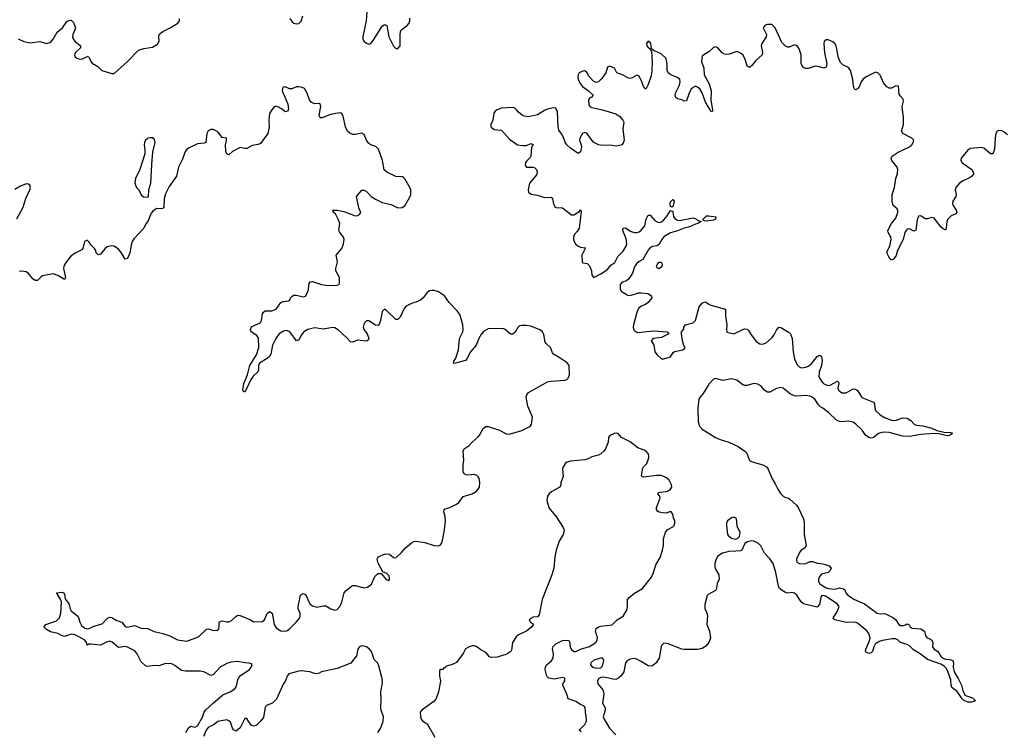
# Model space of a CAD drawing. Header units: inches. Extents: x 2396598 to 2566999, y 262085 to 451979.
# Tile 257 of 280: x 2552872 to 2561612, y 354481 to 360801. Entities that reach past the tile are written whole.
import ezdxf

# ---------------------------------------------------------------- set-up
doc = ezdxf.new("R2010")
doc.units = ezdxf.units.IN
doc.header["$MEASUREMENT"] = 0
for name, color, linetype in [('C5355', 7, 'Continuous'), ('C5356', 7, 'Continuous'), ('C5365', 7, 'Continuous'), ('C5366', 7, 'Continuous')]:
    doc.layers.add(name, color=color, linetype=linetype)

msp = doc.modelspace()

# ---------------------------------------------------------------- linework, layer by layer
at = {"layer": 'C5355', "color": 5, "elevation": 20}
for points in [[(2555111.9, 360000), (2555090.6, 359969.4), (2555083.8, 359910), (2555087.3, 359850), (2555074.9, 359790), (2555010, 359702.9), (2554990, 359691.8), (2554936.7, 359683.3), (2554890, 359657), (2554870, 359656.2), (2554830, 359665.1), (2554760.7, 359630), (2554730, 359601.2), (2554710, 359609.2), (2554702, 359630), (2554699.5, 359690), (2554708.7, 359728.7), (2554708, 359748), (2554670, 359755.3), (2554630, 359804), (2554610, 359817.2), (2554590, 359825.2), (2554570, 359825.2), (2554546, 359814), (2554534, 359790), (2554526, 359710), (2554510, 359703.6), (2554450, 359699.7), (2554370, 359661), (2554353.4, 359646.6), (2554342, 359630), (2554317.5, 359562.5), (2554281.1, 359490), (2554263.1, 359410), (2554199.5, 359320.5), (2554165.3, 359254.7), (2554154.9, 359210), (2554152.7, 359130), (2554130, 359120.7), (2554090, 359122.9), (2554080.3, 359119.7), (2554056.5, 359103.5), (2554038.3, 359081.7), (2554010, 359008.7), (2553993, 358987), (2553974, 358950), (2553885.8, 358854.2), (2553870.2, 358829.8), (2553860.7, 358799.3), (2553851.4, 358730), (2553830, 358679.5), (2553810, 358675.1), (2553773.5, 358733.5), (2553750, 358762.4), (2553710, 358789.7), (2553690, 358793.7), (2553650, 358783.6), (2553630, 358769.5), (2553590, 358718.4), (2553570, 358712.3), (2553552.3, 358730), (2553547.8, 358750), (2553535.6, 358770), (2553502.4, 358802.4), (2553490, 358825.2), (2553470, 358842.7), (2553448.8, 358831.2), (2553432.7, 358770), (2553422.6, 358757.4), (2553370, 358731.9), (2553330, 358704.4), (2553310, 358683.8), (2553271.8, 358630), (2553263.2, 358610), (2553262.2, 358590), (2553278.7, 358510), (2553270, 358492.7), (2553209.9, 358529.9), (2553170, 358543.1), (2553075.1, 358524.9), (2553062.3, 358517.7), (2553030, 358483.5), (2553010, 358484.7), (2552990, 358498.3), (2552950, 358547.1), (2552930, 358560.4), (2552892.3, 358567.7), (2552870, 358563.6)], [(2554347.8, 354470), (2554370, 354512.7), (2554390, 354526.7), (2554430, 354518), (2554450, 354530.6), (2554494.6, 354605.4), (2554509.9, 354650.1), (2554521.7, 354670), (2554590, 354731.4), (2554676.3, 354803.7), (2554740.9, 354830), (2554782.8, 354857.2), (2554797.5, 354882.5), (2554810, 354941), (2554819.5, 354960.5), (2554830, 354972.7), (2554911.5, 355030), (2554927, 355050), (2554935.1, 355070), (2554930, 355079), (2554910, 355087), (2554870, 355087.6), (2554810, 355099.7), (2554745.5, 355094.5), (2554710, 355081.6), (2554650.6, 355050), (2554590, 354982.7), (2554570, 354976), (2554507.7, 355007.7), (2554475.7, 355015.7), (2554344.2, 355015.8), (2554310, 355022.2), (2554250, 355066), (2554230, 355077.4), (2554210, 355082), (2554158.9, 355081.1), (2554110, 355062.7), (2554066.6, 355066.6), (2554010, 355055.1), (2553990, 355062.7), (2553950, 355099.3), (2553916.3, 355170), (2553895.7, 355195.7), (2553830, 355226.9), (2553810, 355234), (2553750, 355225.4), (2553693.5, 355273.5), (2553670, 355280.5), (2553650, 355276.9), (2553590, 355247.3), (2553504.5, 355255.5), (2553485.4, 355254.6), (2553470, 355246), (2553464, 355270), (2553449.2, 355290), (2553370, 355333.6), (2553350, 355342), (2553330, 355343.7), (2553270, 355321.6), (2553250, 355327.6), (2553210, 355349.6), (2553145.6, 355365.6), (2553110, 355384), (2553086, 355410), (2553104, 355430), (2553198.9, 355461.1), (2553226, 355490), (2553238, 355530), (2553242.7, 355630), (2553235.1, 355655.1), (2553198, 355710), (2553250, 355715.5), (2553261, 355710), (2553270, 355698), (2553277.1, 355657.1), (2553312.7, 355610), (2553321, 355570), (2553330.6, 355550.6), (2553390, 355501), (2553404.9, 355450), (2553422, 355422), (2553450, 355396.9), (2553470, 355391.3), (2553490, 355393.4), (2553530, 355414), (2553604.2, 355435.8), (2553650, 355481.3), (2553670, 355493.7), (2553690, 355493), (2553730, 355467.3), (2553778, 355450), (2553810, 355411), (2553824.9, 355404.9), (2553890, 355420.5), (2553950, 355396), (2554010, 355393.6), (2554066.3, 355366.3), (2554142.8, 355350), (2554204.9, 355330), (2554273.5, 355293.5), (2554357.4, 355282.6), (2554460.4, 355319.6), (2554530, 355387.7), (2554550, 355391), (2554590, 355376), (2554630, 355378), (2554639, 355390), (2554644, 355410), (2554644, 355450), (2554660.2, 355459.8), (2554670, 355462.8), (2554710, 355453), (2554730, 355452.7), (2554750, 355463), (2554790, 355501.6), (2554810, 355511.8), (2554830, 355508.7), (2554914.7, 355474.7), (2554950, 355453.4), (2555023.3, 355456.7), (2555044.5, 355470), (2555070, 355526.8), (2555090, 355544), (2555112.2, 355530), (2555130.3, 355430), (2555150, 355398.4), (2555190, 355374.4), (2555230, 355370.4), (2555250, 355374.9), (2555270, 355392.7), (2555327.6, 355450), (2555357.6, 355490), (2555362.9, 355510), (2555360.7, 355530), (2555345.6, 355570), (2555345.1, 355590), (2555365.1, 355690), (2555370, 355697.1), (2555390, 355703.7), (2555412.5, 355692.5), (2555438.5, 355630), (2555451, 355611), (2555470, 355594.3), (2555510, 355584.6), (2555570, 355595.8), (2555590, 355595.5), (2555634, 355570), (2555670, 355558), (2555690, 355562.6), (2555715.3, 355590), (2555731.3, 355628.7), (2555752.8, 355710), (2555770, 355731.7), (2555818.4, 355770), (2555830, 355775.8), (2555850, 355775.5), (2555930, 355755.3), (2555958.6, 355761.4), (2555993.7, 355786.3), (2556023.7, 355856.3), (2556050, 355883.8), (2556081, 355881), (2556125.5, 355830), (2556150, 355821), (2556156, 355830), (2556156.2, 355843.8), (2556150, 355864), (2556130, 355880.9), (2556097.2, 355897.2), (2556053.6, 355973.6), (2556044, 356010), (2556053, 356030), (2556110, 356055.5), (2556130, 356058.3), (2556153.6, 356053.6), (2556190, 356023.1), (2556210, 356022.4), (2556262, 356070), (2556295.8, 356110), (2556350, 356155.6), (2556370, 356166.3), (2556390, 356168.9), (2556470, 356156.5), (2556550, 356130.5), (2556590, 356127.7), (2556605.6, 356134.4), (2556617.2, 356150), (2556624.5, 356175.5), (2556643.6, 356270), (2556652.7, 356350), (2556649.4, 356390), (2556638.4, 356430), (2556640.9, 356450), (2556650, 356457.1), (2556690, 356468.4), (2556750, 356498.4), (2556770, 356514.4), (2556810, 356565.3), (2556890, 356588.9), (2556923.6, 356610), (2556941.1, 356630), (2556952.4, 356650), (2556957.4, 356690), (2556949.7, 356729.7), (2556941.7, 356741.7), (2556930, 356753.6), (2556910, 356761.3), (2556850, 356755.1), (2556830, 356758.9), (2556816.9, 356770), (2556810, 356785.2), (2556807.9, 356850), (2556815.8, 356890), (2556808.1, 356970), (2556818.3, 356990), (2556861.5, 357018.5), (2556888.5, 357050), (2556943.3, 357096.7), (2556954.8, 357110), (2556986, 357170), (2557010, 357188.7), (2557030, 357188.7), (2557130, 357156.9), (2557190, 357122.6), (2557210, 357119.5), (2557230, 357121.7), (2557330, 357153.5), (2557396.1, 357183.9), (2557406.6, 357193.4), (2557414.8, 357210), (2557423.2, 357270), (2557381.9, 357370), (2557369, 357450), (2557373.3, 357470), (2557388.5, 357490), (2557556.5, 357583.5), (2557590, 357592), (2557710, 357598.5), (2557730, 357606), (2557742.2, 357617.8), (2557752.7, 357647.3), (2557748.6, 357730), (2557732.3, 357752.3), (2557670, 357795.5), (2557609.9, 357829.9), (2557600.8, 357840.8), (2557584.2, 357890), (2557544.9, 357924.9), (2557537.6, 357937.6), (2557526.1, 358006.1), (2557513.8, 358030), (2557490, 358045.7), (2557410, 358079.8), (2557370, 358085.5), (2557330, 358086), (2557310, 358081.5), (2557293.8, 358066.2), (2557270, 358027.3), (2557250, 358007.8), (2557230, 358007.8), (2557182.9, 358050), (2557159.6, 358059.6), (2557030, 358055.8), (2556990, 358032.8), (2556971.7, 358010), (2556947.6, 357970), (2556923.1, 357910), (2556873.7, 357850), (2556842, 357790), (2556830, 357775.6), (2556727.5, 357747.5), (2556724, 357750), (2556726.8, 357766.8), (2556744.2, 357795.8), (2556766.2, 357870), (2556776, 357970), (2556804.8, 358030), (2556809.8, 358050), (2556805.5, 358090), (2556784.6, 358164.6), (2556772.8, 358192.8), (2556756.4, 358216.4), (2556684.5, 358290), (2556644.5, 358350), (2556590, 358383.6), (2556550, 358396.2), (2556530, 358397), (2556510, 358392), (2556490, 358379.3), (2556453, 358330), (2556430, 358309.4), (2556388.8, 358291.2), (2556350, 358281.7), (2556302.6, 358257.4), (2556285.1, 358234.9), (2556250, 358160.5), (2556230, 358136.9), (2556210, 358138.9), (2556130, 358216.2), (2556110, 358229.4), (2556090, 358209), (2556075.3, 358130), (2556063.1, 358096.9), (2556054.3, 358085.7), (2556030, 358086.9), (2555970, 358126.6), (2555950, 358126), (2555930, 358106.6), (2555921.5, 358070), (2555928.3, 358048.3), (2555955.3, 358010), (2555970.3, 357970), (2555965.2, 357954.8), (2555950, 357946), (2555870, 357953.6), (2555830, 357935.6), (2555810, 357939.5), (2555776.6, 357976.6), (2555702.5, 358042.5), (2555670, 358063.6), (2555650, 358067.8), (2555570, 358053.6), (2555490, 358065.3), (2555430, 358050.7), (2555395.6, 358030), (2555379.1, 358010), (2555350, 357957), (2555330, 357949.6), (2555269.8, 358029.8), (2555250, 358038.9), (2555230, 358040.7), (2555206.9, 358033.1), (2555175.8, 358010), (2555144.7, 357970), (2555116.5, 357910), (2555101.1, 357830), (2555091.2, 357810), (2555070, 357790.8), (2555000.3, 357750), (2554992.8, 357730), (2554993.1, 357690), (2554987.5, 357672.5), (2554943.5, 357636.5), (2554920.7, 357599.3), (2554890, 357527), (2554881.2, 357518.8), (2554870, 357494), (2554860.2, 357500.2), (2554853.2, 357513.2), (2554861.3, 357570), (2554894.5, 357645.5), (2554915.5, 357730), (2554974.9, 357825.1), (2554995.5, 357890), (2554991.8, 357971.8), (2554976.4, 357996.4), (2554927.3, 358030), (2554919.7, 358050), (2554930, 358074.4), (2555010, 358110.6), (2555019.7, 358130), (2555028.6, 358190), (2555037.1, 358202.9), (2555050, 358214.4), (2555110, 358216.5), (2555150, 358228.9), (2555191.8, 358288.2), (2555210, 358298.9), (2555257.2, 358302.8), (2555269.7, 358310.3), (2555277.2, 358330), (2555290, 358345.7), (2555305.7, 358354.3), (2555330, 358355.2), (2555390, 358340.8), (2555410, 358347), (2555432.8, 358390), (2555442.9, 358457.1), (2555450, 358472.4), (2555470, 358474.7), (2555550.2, 358450.2), (2555610, 358440.2), (2555690, 358442), (2555703.7, 358450), (2555710, 358461), (2555709.7, 358510), (2555679.7, 358570), (2555677.7, 358590), (2555694.5, 358650), (2555682.4, 358710), (2555731.4, 358768.6), (2555747.7, 358810), (2555752.1, 358850), (2555746.3, 358870), (2555713, 358910), (2555704.7, 358930), (2555714.7, 358990), (2555700.5, 359030), (2555675.4, 359075.4), (2555659, 359090), (2555659, 359099), (2555648, 359110), (2555691.8, 359108.2), (2555750, 359097.2), (2555850, 359060.3), (2555870, 359061.3), (2555889.2, 359070), (2555899.3, 359090), (2555882.4, 359130), (2555862, 359230), (2555910, 359286.7), (2555930, 359287.4), (2555950, 359274.3), (2555993.4, 359230), (2556030, 359206.2), (2556090, 359178.6), (2556170, 359158.8), (2556230, 359131.5), (2556266.2, 359133.8), (2556290.7, 359149.3), (2556336.2, 359223.8), (2556345.1, 359250), (2556343.1, 359290), (2556335.1, 359310), (2556290, 359387), (2556278.4, 359398.4), (2556270, 359404.2), (2556210, 359408.7), (2556130, 359448.2), (2556109, 359469), (2556093.5, 359550), (2556057.4, 359650), (2556033.4, 359673.4), (2555990, 359689.2), (2555970, 359702.7), (2555950.5, 359730), (2555930, 359781.6), (2555910, 359793.3), (2555850, 359780.2), (2555830, 359781.4), (2555806.4, 359790), (2555781.7, 359810), (2555763.9, 359850), (2555744.1, 359944.1), (2555730, 359969.7), (2555710, 359973.1), (2555630, 359958.9), (2555547.2, 359927.2), (2555536.6, 359936.6), (2555530.7, 359950.7), (2555539.4, 360000)], [(2555254.9, 360000), (2555252.4, 359990), (2555230, 359982), (2555209.2, 360000)], [(2557108.1, 360000), (2557093.5, 359990), (2557080.7, 359970), (2557072, 359910), (2557054, 359870), (2557054.4, 359850), (2557062, 359842), (2557087.3, 359827.3), (2557150, 359820.5), (2557219.4, 359739.4), (2557290, 359690.3), (2557336.6, 359683.4), (2557370, 359683.8), (2557410, 359702.8), (2557430, 359692), (2557415.2, 359664.8), (2557410.3, 359590), (2557403, 359577), (2557370, 359545.1), (2557360.9, 359530), (2557358.4, 359510), (2557372.4, 359492.4), (2557430, 359492), (2557445.1, 359485.1), (2557459.5, 359470), (2557464.7, 359450), (2557461.6, 359430), (2557450, 359411.2), (2557396.5, 359350), (2557386.7, 359290), (2557390, 359268), (2557412.4, 359252.4), (2557470, 359242), (2557530, 359222), (2557590, 359225.5), (2557601.3, 359210), (2557610, 359164.7), (2557622, 359142), (2557634.4, 359134.4), (2557690.2, 359130.2), (2557770, 359068.4), (2557792.5, 359067.5), (2557842, 359098), (2557851, 359111), (2557854, 359110), (2557857.3, 359097.3), (2557839.6, 358950), (2557821, 358919), (2557795.3, 358890), (2557787.9, 358870), (2557789.1, 358849.1), (2557794, 358830), (2557806.4, 358810), (2557829.2, 358789.2), (2557850, 358781.1), (2557893.7, 358773.7), (2557863.5, 358710), (2557866.1, 358646.1), (2557870, 358640.7), (2557910, 358636.4), (2557930, 358614.4), (2557946.7, 358570), (2557951.8, 358531.8), (2557970, 358512.7), (2558030, 358542.9), (2558090, 358582.8), (2558120, 358620), (2558154.6, 358645.4), (2558181.7, 358698.3), (2558230, 358744.9), (2558255.5, 358790), (2558260.8, 358810), (2558254.4, 358854.4), (2558227.6, 358930), (2558230, 358950.8), (2558250, 358953.4), (2558301.2, 358921.2), (2558330, 358910.3), (2558350, 358910.3), (2558370, 358916.5), (2558390, 358930.4), (2558420.4, 358970), (2558432.6, 359030), (2558450, 359064.9), (2558470, 359066), (2558510, 359016.3), (2558530, 359004.4), (2558550, 359001.3), (2558570, 359006.4), (2558590, 359023.8), (2558620.5, 359059.5), (2558650, 359106), (2558670, 359098), (2558677.1, 359050), (2558693, 359030), (2558710, 359022), (2558730, 359018.2), (2558850, 359042), (2558879.1, 359030), (2558890, 359020.5), (2558922, 359010), (2558891, 358990), (2558870, 358986.3), (2558818.2, 358961.8), (2558770, 358950.9), (2558710, 358925.5), (2558650, 358908.1), (2558590, 358872.7), (2558571.9, 358850), (2558550, 358806.6), (2558530, 358793.5), (2558490, 358785.8), (2558463.2, 358770), (2558450, 358753.5), (2558404.9, 358670), (2558370, 358653.1), (2558346.7, 358633.3), (2558330, 358606.4), (2558311.6, 358548.4), (2558279.1, 358500.9), (2558257.9, 358482.1), (2558220.3, 358470), (2558203.5, 358450), (2558201.8, 358410), (2558211.5, 358390), (2558270, 358355.8), (2558290, 358352.9), (2558366, 358374), (2558390, 358376.3), (2558447.8, 358367.8), (2558479.6, 358350), (2558483.1, 358330), (2558450.1, 358289.9), (2558427.5, 358272.5), (2558390, 358257.7), (2558365.4, 358234.6), (2558350, 358199.7), (2558319.8, 358090), (2558318.1, 358070), (2558324.9, 358044.9), (2558350, 358025), (2558370, 358022.4), (2558410, 358030.2), (2558502.2, 358037.8), (2558619.1, 358030), (2558635.5, 358010), (2558570, 357978.9), (2558494.8, 357970), (2558478.4, 357950), (2558500.9, 357910), (2558511.3, 357850), (2558530, 357824.6), (2558570, 357790.4), (2558590, 357790.4), (2558650, 357806.7), (2558674.3, 357845.7), (2558685.2, 357854.8), (2558758.4, 357870), (2558775.7, 357884.3), (2558779.1, 357890), (2558768.1, 357908.1), (2558756.9, 357950), (2558746, 358010), (2558747.6, 358030), (2558767, 358053), (2558768.7, 358070), (2558781.3, 358090), (2558850, 358109.4), (2558869.8, 358130), (2558902.8, 358250), (2558930, 358282.4), (2558955.2, 358295.2), (2558970, 358290.8), (2558990, 358273.4), (2559006.4, 358266.4), (2559136, 358230), (2559137.6, 358170), (2559150.4, 358089.6), (2559146, 358050), (2559150, 358026), (2559210, 358010.8), (2559290, 358050.4), (2559310, 358055.8), (2559330, 358052.7), (2559342, 358042), (2559358.8, 358010), (2559410, 357942.8), (2559442, 357922), (2559470, 357918), (2559499.3, 357930), (2559550, 357976.3), (2559570, 358000.7), (2559590, 358042.8), (2559610, 358070.7), (2559630, 358067.3), (2559703.8, 358023.8), (2559715.5, 358010), (2559728.4, 357970), (2559738, 357850), (2559750.4, 357790.4), (2559774.6, 357734.6), (2559790, 357717.3), (2559810, 357708.2), (2559850, 357714.9), (2559870, 357724.4), (2559897.1, 357742.8), (2559950, 357810.6), (2559970, 357822.8), (2559979.1, 357819.1), (2559990.4, 357810.4), (2559994.4, 357770), (2559988.4, 357730), (2559970.4, 357670), (2559966.4, 357630), (2559988.7, 357590), (2560000, 357577.2)], [(2557544, 360000), (2557530, 359994.2), (2557470, 359956.8), (2557390, 359937.7), (2557350, 359943.4), (2557332.5, 359952.5), (2557299.2, 359979.2), (2557281.1, 360000)], [(2558045.4, 360000), (2558163.8, 359963.8), (2558200.5, 359940.5), (2558226.5, 359910), (2558233.7, 359890), (2558227.3, 359832.7), (2558236.9, 359730), (2558230, 359705.6), (2558215.8, 359690), (2558197.7, 359682.3), (2558170, 359678.2), (2558110, 359687.1), (2558050, 359683.1), (2558010, 359688.3), (2557970, 359710.7), (2557942.2, 359742.2), (2557910, 359789.7), (2557890, 359799.2), (2557868.9, 359790), (2557843.7, 359750), (2557842.4, 359730), (2557857.6, 359690), (2557859.5, 359670), (2557850, 359626.6), (2557830, 359613.3), (2557760.6, 359660.6), (2557729.9, 359689.9), (2557714, 359714), (2557690, 359776.4), (2557658.7, 359818.7), (2557651.1, 359850), (2557645.1, 359985.1), (2557637.6, 360000)], [(2559021.2, 360000), (2559021.4, 359998.6), (2559020.7, 359990), (2559010, 359982), (2558999.9, 360000)], [(2552847.5, 359032.5), (2552903.2, 359136.8), (2552927.8, 359212.2), (2552961.7, 359290), (2552966.9, 359310), (2552961.3, 359330), (2552950, 359340.5), (2552930, 359342.2), (2552878.2, 359321.8), (2552830, 359293.3)], [(2560000, 357349.5), (2559982.2, 357362.2), (2559961.8, 357381.8), (2559929.6, 357430), (2559906.6, 357450), (2559890, 357457.2), (2559850, 357463.9), (2559770, 357458.2), (2559750, 357460.8), (2559714.9, 357474.9), (2559650, 357528.4), (2559630, 357534), (2559590, 357525.4), (2559530, 357492.2), (2559510, 357493.3), (2559487.8, 357507.8), (2559451.2, 357550), (2559424.8, 357564.8), (2559390, 357570.7), (2559330, 357552.8), (2559310, 357552.1), (2559290, 357558.5), (2559238.5, 357598.5), (2559191.2, 357611.2), (2559117.3, 357597.3), (2559050, 357614.2), (2559030, 357607.6), (2558990, 357564.6), (2558938.6, 357481.4), (2558910, 357446), (2558902, 357430), (2558891.7, 357351.7), (2558893.4, 357230), (2558907.4, 357190), (2558930, 357164.4), (2559048.4, 357090), (2559090, 357071.2), (2559168.4, 357048.4), (2559251.3, 357011.3), (2559308, 356970), (2559326.4, 356950), (2559350, 356887.3), (2559372.8, 356872.8), (2559470, 356846.8), (2559501, 356830), (2559514.8, 356810), (2559548.2, 356730), (2559579.7, 356679.7), (2559602.6, 356630), (2559630, 356590.6), (2559650, 356568), (2559670, 356556.3), (2559690, 356553.4), (2559710, 356542.8), (2559768.9, 356488.9), (2559783.8, 356470), (2559828.4, 356368.4), (2559836.7, 356336.7), (2559836.2, 356230), (2559854.4, 356130), (2559844.9, 356110), (2559810, 356088.6), (2559795, 356070), (2559766.4, 356010), (2559770, 355984.4), (2559790, 355970.3), (2559828.4, 355968.4), (2559850, 355971.6), (2559890, 355990.3), (2559910, 355990.3), (2559954.7, 355974.7), (2560000, 355967.4)], [(2557856.5, 354476.5), (2557838, 354490), (2557890, 354541.3), (2557903.4, 354570), (2557905, 354590), (2557894.5, 354650), (2557893, 354693), (2557883.3, 354703.3), (2557850, 354717.4), (2557810, 354744.6), (2557739.6, 354770), (2557728, 354810), (2557692.7, 354890), (2557696, 354904), (2557712.7, 354930), (2557710, 354952.7), (2557690, 354959.3), (2557616.1, 354943.9), (2557570, 354951.6), (2557551.6, 354970), (2557536.9, 355030), (2557538.9, 355050), (2557549.8, 355070.2), (2557590, 355103.8), (2557608, 355130), (2557611.2, 355170), (2557602.4, 355210), (2557607.2, 355232.8), (2557630, 355259.1), (2557690, 355287.3), (2557730, 355290.8), (2557746, 355286), (2557754, 355274), (2557758.8, 355230), (2557766.8, 355210), (2557790, 355191), (2557810, 355191), (2557850, 355210.8), (2557930, 355233.4), (2557986, 355270), (2557998.4, 355290), (2558001.6, 355310), (2557984.5, 355370), (2557990, 355393.4), (2558011.5, 355408.5), (2558030, 355414.4), (2558132.2, 355427.8), (2558175.1, 355470), (2558230, 355504.9), (2558262.3, 355557.7), (2558268, 355590), (2558267.6, 355650), (2558281.6, 355670), (2558330, 355708.8), (2558402, 355750), (2558479.5, 355850), (2558498, 355890), (2558520.5, 355959.5), (2558556.1, 356023.9), (2558579.5, 356090), (2558587.3, 356130), (2558588, 356190), (2558603.5, 356250), (2558626.3, 356273.7), (2558670, 356297.8), (2558680.9, 356310), (2558687.4, 356330), (2558687.1, 356350), (2558676.3, 356376.3), (2558669.7, 356409.7), (2558655.1, 356430), (2558650, 356432.2), (2558610, 356418.9), (2558581.7, 356421.7), (2558547.9, 356427.9), (2558535.3, 356435.3), (2558526, 356450), (2558526, 356470), (2558558, 356550), (2558551.5, 356571.5), (2558537.2, 356590), (2558542, 356598), (2558555.1, 356604.9), (2558609.8, 356610.2), (2558630, 356617.4), (2558649.6, 356630), (2558661.6, 356650), (2558659.6, 356670), (2558636.4, 356710), (2558613.1, 356733.1), (2558570, 356752.6), (2558527.5, 356752.5), (2558410, 356736.9), (2558400.7, 356740.7), (2558391.9, 356751.9), (2558403.5, 356816.5), (2558409.7, 356830.3), (2558439.3, 356860.7), (2558456.9, 356910), (2558458.4, 356930), (2558450, 356949), (2558431, 356971), (2558359.2, 356999.2), (2558290, 357051.7), (2558215.1, 357090), (2558185.6, 357125.6), (2558170, 357129.3), (2558150, 357127), (2558110, 357109.3), (2558100.3, 357090), (2558094.9, 357050), (2558071.1, 356988.9), (2558057.6, 356970), (2558030, 356945.1), (2558010, 356933.6), (2557950, 356919.3), (2557918.9, 356901.1), (2557890, 356891.5), (2557760.2, 356879.8), (2557730, 356871.1), (2557718.6, 356861.4), (2557697.8, 356830), (2557691.4, 356810), (2557696.5, 356743.5), (2557675.5, 356690), (2557674.9, 356670), (2557665.5, 356650), (2557594.9, 356610), (2557572.4, 356590), (2557558.4, 356570), (2557552.2, 356530), (2557570.4, 356470), (2557581.3, 356450), (2557630.8, 356390.8), (2557696.4, 356290), (2557706.4, 356266.4), (2557697, 356230), (2557662.4, 356170), (2557634.9, 356090), (2557623.8, 356030), (2557614.4, 355930), (2557596.4, 355870), (2557510.4, 355650), (2557483.7, 355516.3), (2557470, 355498), (2557430, 355493.5), (2557393.4, 355470), (2557406.8, 355450), (2557432.4, 355432.4), (2557419.1, 355410), (2557370, 355369.7), (2557300.9, 355339.1), (2557279.3, 355320.7), (2557248.2, 355270), (2557238, 355202), (2557230.7, 355189.3), (2557195.2, 355164.8), (2557110, 355139.7), (2557056.4, 355136.4), (2557043.1, 355143.1), (2557010, 355181.1), (2556964.2, 355204.2), (2556930, 355231.6), (2556910, 355238.7), (2556890, 355238.7), (2556861, 355230), (2556830, 355212.3), (2556807.4, 355172.6), (2556750, 355093.2), (2556710, 355073.2), (2556661, 355059), (2556646, 355046), (2556634, 355046), (2556630, 355028.7), (2556611.6, 355028.4), (2556598, 355022), (2556599.1, 354970), (2556607.7, 354930), (2556605.5, 354910), (2556588.7, 354830), (2556567.8, 354772.2), (2556550.2, 354749.8), (2556440.7, 354670), (2556426.4, 354650), (2556428.8, 354610), (2556436.4, 354590), (2556450, 354570.6), (2556490, 354546), (2556557.1, 354430)], [(2560000, 355685.1), (2559990, 355683.1), (2559983.2, 355670), (2559973.2, 355606.8), (2559950, 355584.2), (2559830, 355614.3), (2559809.6, 355630), (2559770, 355689.6), (2559750, 355708), (2559730, 355712.8), (2559690, 355708.4), (2559670, 355713.3), (2559639.7, 355730), (2559617.7, 355750), (2559608.5, 355770), (2559584.9, 355890), (2559559.4, 355970), (2559531.4, 356011.4), (2559483, 356063.1), (2559450, 356129.4), (2559430, 356149.4), (2559390, 356169.3), (2559370, 356171.5), (2559330, 356162.7), (2559310, 356148.7), (2559282, 356090), (2559270, 356084), (2559230, 356079.3), (2559170, 356078), (2559110, 356061.6), (2559070, 356036.2), (2559055.8, 356010), (2559044.2, 355970), (2559042.3, 355942.3), (2559046, 355926), (2559079.3, 355870), (2559081.6, 355830), (2559063.8, 355796.2), (2559056.9, 355750), (2559047.5, 355732.5), (2558983.8, 355696.2), (2558973.8, 355686.2), (2558954.2, 355605.8), (2558954.9, 355570), (2558970, 355542.8), (2558978, 355510), (2558970.4, 355430), (2558994, 355370), (2559003.2, 355310), (2558989.2, 355270), (2558963, 355237), (2558930, 355216.8), (2558890, 355207), (2558770, 355208.7), (2558750, 355210.9), (2558630, 355256.3), (2558590, 355262.7), (2558572.7, 355247.3), (2558566.9, 355233.1), (2558548.9, 355130), (2558522.6, 355090), (2558490, 355062.2), (2558470, 355058), (2558450, 355061), (2558390, 355101), (2558350, 355121.1), (2558330, 355126.6), (2558290, 355121.3), (2558268, 355110), (2558250.4, 355090), (2558234.9, 355010), (2558210, 354974.5), (2558190, 354957), (2558170, 354945.1), (2558150, 354940.7), (2558090, 354956.9), (2558050, 354962), (2558030, 354958.7), (2558014, 354950), (2558001.3, 354930), (2558003.1, 354903.1), (2558047.7, 354850), (2558054, 354830), (2558056.3, 354810), (2558046, 354730), (2558070.7, 354690), (2558070.5, 354670), (2558050.4, 354610), (2558060.4, 354590), (2558107.5, 354507.5), (2558163.1, 354450)], [(2560000, 355879), (2559990, 355876.4), (2559970.3, 355850), (2559962, 355830), (2559961.7, 355810), (2559974.3, 355790), (2560000, 355773.9)], [(2556050, 354470.7), (2556073.9, 354506.1), (2556098.3, 354570), (2556102.6, 354610), (2556079.7, 354670), (2556076.9, 354690), (2556081.6, 354770), (2556077.6, 354830), (2556092.9, 354910), (2556088.8, 354950), (2556057.2, 355070), (2556047.6, 355087.6), (2556018.4, 355118.4), (2555994, 355190), (2555978, 355210), (2555950, 355231.5), (2555930, 355237.6), (2555910, 355238.7), (2555890, 355231.3), (2555873, 355210), (2555861, 355150), (2555813, 355087), (2555690, 355038.4), (2555550.7, 355009.3), (2555530, 354997.2), (2555510, 354992.3), (2555490, 354994), (2555448.2, 355008.2), (2555370, 355018), (2555350, 355016.3), (2555262.8, 354990), (2555247.7, 354970), (2555230, 354924), (2555214.6, 354905.4), (2555152.6, 354767.4), (2555117.1, 354730), (2555067.9, 354712.1), (2555050, 354695.1), (2555036, 354604), (2555010.3, 354570), (2554970, 354533.6), (2554950, 354526.6), (2554930, 354532.7), (2554905.1, 354565.1), (2554890, 354595.3), (2554870, 354594), (2554828.7, 354511.3), (2554795.8, 354484.2), (2554790, 354483), (2554770, 354494.5), (2554760.5, 354510), (2554742.8, 354562.8), (2554730, 354575.1), (2554710, 354582.4), (2554630, 354568.2), (2554597.6, 354542.4), (2554545.5, 354514.5), (2554529, 354491), (2554504.8, 354435.2)]]:
    msp.add_lwpolyline(points, dxfattribs=at)
for points in [[(2554030, 359752.2), (2554010, 359748), (2554000, 359740), (2553989.4, 359730.6), (2553980.3, 359710), (2553976.5, 359690), (2553983.7, 359643.7), (2553982.4, 359610), (2553937.3, 359470), (2553899.5, 359390), (2553893.4, 359353.4), (2553899.1, 359330), (2553910, 359311), (2553930.8, 359290), (2553950, 359246), (2553970, 359227.7), (2554010, 359226), (2554015.3, 359230), (2554019.3, 359290), (2554037.1, 359350), (2554044, 359516), (2554055.1, 359624.9), (2554075.8, 359710), (2554070, 359737.6), (2554050, 359751)], [(2558650, 359138), (2558645.6, 359170), (2558650, 359184.7), (2558670, 359202.8), (2558682.8, 359190), (2558670, 359139)], [(2558970, 359012), (2558950, 359013.2), (2558940.7, 359020.7), (2558939.5, 359030), (2558970, 359057.6), (2558990, 359059.5), (2559050.3, 359050.3), (2559050, 359029.6), (2559030, 359019.5)], [(2558550, 358587.7), (2558530, 358598), (2558525.8, 358610), (2558530, 358626.8), (2558550, 358647.7), (2558566.8, 358646.8), (2558574, 358630), (2558571.8, 358610)], [(2559210, 356381.6), (2559190, 356375.8), (2559154, 356350), (2559146.3, 356330), (2559145.7, 356310), (2559155.5, 356230), (2559160.7, 356220.7), (2559190, 356197.1), (2559230, 356188.4), (2559250, 356198), (2559262, 356210), (2559266.8, 356246.8), (2559241.3, 356301.3), (2559234, 356370)], [(2558029.5, 355129.5), (2557970, 355113.3), (2557943.5, 355090), (2557940.2, 355070), (2557955.5, 355050), (2557990, 355040.7), (2558030, 355045.3), (2558042.8, 355057.2), (2558048.2, 355070), (2558057.2, 355110), (2558049.3, 355129.3)]]:
    msp.add_lwpolyline(points, close=True, dxfattribs=at)
at = {"layer": 'C5356', "color": 5, "elevation": 20}
for points in [[(2552857.3, 360630), (2552910, 360606), (2552964.7, 360595.3), (2553050, 360606), (2553110, 360591), (2553150, 360602), (2553170, 360627.3), (2553204.5, 360690), (2553252.5, 360727.5), (2553290, 360783.7), (2553310, 360795.3), (2553330, 360797.1), (2553350, 360774.8), (2553366.7, 360730), (2553363.1, 360710), (2553343.8, 360670), (2553341.6, 360650), (2553346.4, 360630), (2553362, 360610), (2553410.7, 360570), (2553410.7, 360550), (2553368, 360510), (2553359.1, 360490), (2553364, 360470), (2553378.5, 360458.5), (2553410, 360450.6), (2553430, 360453), (2553470, 360474), (2553482, 360470), (2553490, 360464.7), (2553504.9, 360430), (2553516.1, 360416.1), (2553566.4, 360386.4), (2553601, 360350), (2553690, 360323.7), (2553710, 360324.4), (2553830, 360430.3), (2553926, 360530), (2553974, 360546), (2554050, 360557.4), (2554094.9, 360585.1), (2554109.6, 360610), (2554107.8, 360650), (2554111.6, 360670), (2554120.1, 360679.9), (2554143.1, 360696.9), (2554209.4, 360730), (2554275.1, 360770), (2554289.6, 360790.4), (2554289.6, 360810)], [(2555270, 360812), (2555290, 360783.2), (2555307.2, 360770), (2555330, 360763.5), (2555350, 360766.5), (2555370, 360787.2), (2555385.9, 360834.1)], [(2555953.7, 360870), (2555948.4, 360790), (2555917.1, 360650), (2555918.8, 360630), (2555928, 360610), (2555950, 360591.4), (2555970, 360585), (2555990, 360590.3), (2556010, 360615.3), (2556090, 360744.9), (2556110, 360758.4), (2556130.4, 360750), (2556150.3, 360650), (2556190, 360566), (2556210, 360544.6), (2556230, 360545.3), (2556249.7, 360570), (2556248.6, 360671.4), (2556256.2, 360703.8), (2556264.9, 360715.1), (2556312.1, 360750), (2556328.7, 360770), (2556335.5, 360790), (2556335.4, 360815.4)], [(2560000, 360373.1), (2559970, 360382.9), (2559932.3, 360387.7), (2559870, 360367.6), (2559850, 360367.6), (2559833.8, 360373.8), (2559818, 360390), (2559808, 360412), (2559808.7, 360490), (2559790, 360542.4), (2559773.6, 360570), (2559750, 360579.3), (2559703.9, 360556.1), (2559690, 360555.8), (2559670, 360566.3), (2559638.1, 360598.1), (2559577, 360730), (2559550, 360757), (2559510, 360757), (2559490, 360752.3), (2559470.8, 360730), (2559500.5, 360670), (2559498, 360650), (2559459.5, 360590), (2559453.4, 360570), (2559465.3, 360510), (2559462, 360490), (2559404, 360436), (2559370, 360393.3), (2559350, 360377), (2559330, 360389.2), (2559312.5, 360450), (2559290, 360488.3), (2559270, 360505.3), (2559250, 360514.4), (2559230, 360516.8), (2559170, 360496), (2559150, 360491.4), (2559130, 360493.5), (2559106.6, 360506.6), (2559070, 360551.6), (2559050, 360560.5), (2559030, 360553.3), (2558990, 360515.4), (2558944, 360490), (2558930, 360476), (2558923.6, 360430), (2558946.5, 360370), (2558948.1, 360310), (2558991.2, 360231.2), (2559009.5, 360170), (2559007.5, 360087.5), (2559021.2, 360000)], [(2558999.9, 360000), (2558960.7, 360070), (2558930.8, 360150.8), (2558910, 360185.6), (2558890, 360203.1), (2558870, 360209.8), (2558850, 360199.8), (2558830, 360179.8), (2558814.6, 360150), (2558790, 360081.6), (2558770, 360076.3), (2558749.2, 360090), (2558710, 360098), (2558696.9, 360110), (2558690, 360130.8), (2558694.4, 360150), (2558730, 360219.1), (2558735.5, 360250), (2558731.9, 360271.8), (2558708.7, 360288.7), (2558650.9, 360310.9), (2558628.1, 360328.1), (2558618.7, 360350), (2558620.4, 360410), (2558610, 360455.1), (2558570, 360494), (2558550, 360507.3), (2558504.1, 360524.1), (2558482, 360542), (2558474.3, 360590), (2558470, 360598), (2558450, 360611.3), (2558434.9, 360590), (2558439.3, 360570), (2558450, 360554), (2558464.9, 360544.9), (2558470, 360532), (2558474, 360534), (2558479.8, 360519.8), (2558486.7, 360426.7), (2558484.3, 360350), (2558476.7, 360303.3), (2558450, 360225.2), (2558430, 360185.1), (2558410, 360206.6), (2558396.2, 360250), (2558370, 360299.6), (2558350, 360307.8), (2558310, 360284.7), (2558290, 360280.3), (2558270, 360286.2), (2558230, 360309.8), (2558172.3, 360330), (2558153.6, 360370), (2558110, 360389.6), (2558090, 360379), (2558076, 360330), (2558040.1, 360279.9), (2558010, 360248.4), (2557990, 360242.7), (2557970, 360251.6), (2557949.9, 360269.9), (2557922.8, 360302.8), (2557910, 360328.4), (2557890, 360346), (2557870, 360344), (2557839.5, 360330), (2557828.8, 360310), (2557826.5, 360290), (2557829.2, 360270), (2557849.4, 360230), (2557868.6, 360208.6), (2557921.5, 360170), (2557962, 360130), (2557948.2, 360111.8), (2557930, 360105.1), (2557920.3, 360090), (2557923.5, 360050), (2557933.1, 360030), (2557950, 360020.9), (2558030, 360004.7), (2558045.4, 360000)], [(2555539.4, 360000), (2555544.7, 360030), (2555540.9, 360050), (2555530, 360055.4), (2555490, 360053.5), (2555459.8, 360070), (2555445.3, 360090), (2555425.3, 360150), (2555399.3, 360190), (2555379.9, 360199.9), (2555350, 360205.8), (2555330, 360203.8), (2555286.8, 360186.8), (2555267.1, 360187.1), (2555230, 360203.6), (2555217.5, 360202.5), (2555210, 360200.9), (2555203.7, 360190), (2555203.2, 360170), (2555252.7, 360050), (2555257.4, 360010), (2555254.9, 360000)], [(2555209.2, 360000), (2555197.6, 360010), (2555170, 360025.1), (2555150, 360032.6), (2555130, 360026), (2555111.9, 360000)], [(2557281.1, 360000), (2557270, 360012.7), (2557250, 360021.8), (2557150, 360014.1), (2557110, 360001.3), (2557108.1, 360000)], [(2557637.6, 360000), (2557630, 360015), (2557610, 360018.8), (2557568.4, 360010), (2557544, 360000)]]:
    msp.add_lwpolyline(points, dxfattribs=at)
at = {"layer": 'C5365', "color": 5, "elevation": 20}
for points in [[(2561639.4, 359779.4), (2561610, 359803.5), (2561590, 359813.1), (2561563.7, 359816.3), (2561550, 359809.6), (2561537.4, 359790), (2561530, 359748), (2561524.8, 359650), (2561510, 359611.2), (2561490, 359609.8), (2561430, 359658.7), (2561410, 359666), (2561310, 359656.9), (2561290, 359642.6), (2561228.8, 359570), (2561226, 359550), (2561239.6, 359530), (2561324.2, 359470), (2561336.3, 359450), (2561337.8, 359430), (2561324.7, 359410), (2561310, 359398.8), (2561246, 359370), (2561213.6, 359350), (2561181.8, 359310), (2561176.9, 359290), (2561185.3, 359250), (2561182.3, 359230), (2561156.9, 359190), (2561152.6, 359170), (2561158, 359150), (2561183.8, 359110), (2561190.2, 359089.8), (2561183.4, 359076.6), (2561141.5, 359058.5), (2561111.8, 359030), (2561103.5, 359010), (2561097, 358950), (2561090, 358933.2), (2561070, 358942.9), (2561050, 358961.1), (2560990, 359038.7), (2560970, 359044.8), (2560930, 359032), (2560910, 359032.2), (2560870, 359058), (2560850, 359055.1), (2560837.6, 359022.4), (2560827.6, 358932.4), (2560810, 358921.7), (2560770, 358942.3), (2560750, 358939.4), (2560740.9, 358930), (2560729.6, 358910), (2560713.9, 358850), (2560665.6, 358750), (2560653.4, 358706.6), (2560630, 358674), (2560610, 358665.1), (2560590, 358687.6), (2560570.6, 358730), (2560574.5, 358750), (2560594.9, 358790), (2560607.1, 358850), (2560605.2, 358870), (2560581.7, 358910), (2560579.5, 358930), (2560610.5, 358990), (2560650, 359038.5), (2560668.6, 359090), (2560667.1, 359107.1), (2560660.1, 359120.1), (2560624.7, 359150), (2560616.1, 359190), (2560617.7, 359250), (2560638, 359310), (2560649.8, 359390.2), (2560664.2, 359435.8), (2560666.6, 359470), (2560660.5, 359490), (2560612.8, 359550), (2560606.6, 359570), (2560618, 359590), (2560670, 359625.3), (2560770, 359672.4), (2560790.8, 359690), (2560804.4, 359710), (2560809.6, 359730), (2560792, 359750), (2560711.4, 359790), (2560698.3, 359810), (2560717.7, 359870), (2560717.1, 359937.1), (2560710, 360000)], [(2560000, 357577.2), (2560006.4, 357570), (2560030, 357557), (2560050, 357552), (2560066.3, 357553.7), (2560130.8, 357590.8), (2560142, 357582), (2560144.9, 357570), (2560135.5, 357530), (2560140.5, 357510), (2560170, 357487.2), (2560210, 357487), (2560270, 357521.7), (2560290, 357520.3), (2560310, 357506.4), (2560346.3, 357446.3), (2560450, 357403), (2560460.4, 357390), (2560462.4, 357350), (2560469, 357329), (2560510.2, 357290.2), (2560547.5, 357267.5), (2560610, 357243.6), (2560630, 357240.3), (2560656.6, 357243.4), (2560710, 357263.8), (2560750, 357262), (2560781.6, 357241.6), (2560810.8, 357210), (2560830, 357200.4), (2560890, 357194.9), (2560970, 357173.7), (2561013.8, 357153.8), (2561079.1, 357139.1), (2561136.1, 357136.1), (2561151, 357130), (2561131, 357110), (2561110, 357106.3), (2561078, 357110), (2561030, 357123.7), (2560990, 357125.1), (2560870, 357116.9), (2560770, 357098.9), (2560710, 357102.6), (2560590, 357133.5), (2560550, 357138.9), (2560524, 357136), (2560495.1, 357124.9), (2560450, 357089.2), (2560430, 357085.2), (2560410.8, 357089.2), (2560381.2, 357110), (2560350, 357156), (2560293.6, 357210), (2560270, 357226.3), (2560230, 357235.1), (2560170, 357229.7), (2560150, 357232.4), (2560123.5, 357243.5), (2560052, 357312), (2560000, 357349.5)], [(2560000, 355967.4), (2560023.6, 355963.6), (2560057.3, 355950), (2560076, 355930), (2560068, 355910), (2560048.6, 355891.4), (2560000, 355879)], [(2560000, 355773.9), (2560030, 355755.2), (2560049.1, 355749.1), (2560110, 355743.8), (2560150, 355753.8), (2560185.8, 355745.8), (2560196.4, 355736.4), (2560206.5, 355710), (2560222.4, 355690), (2560283.7, 355650), (2560372.2, 355612.2), (2560484.9, 355530), (2560510, 355522.8), (2560550, 355525.7), (2560562.3, 355522.3), (2560627.9, 355487.9), (2560650.3, 355470.3), (2560674.9, 355430), (2560690, 355420.9), (2560718.8, 355421.2), (2560734.7, 355425.3), (2560750, 355436), (2560767.5, 355427.5), (2560777.3, 355410), (2560795.8, 355395.8), (2560870, 355390.3), (2560902.8, 355370), (2560914, 355330), (2560926.8, 355310), (2560950, 355303.1), (2560970.3, 355290), (2560977.6, 355270), (2560975.3, 355230), (2560988.6, 355210), (2561023.1, 355190), (2561049.4, 355149.4), (2561070, 355131.6), (2561090, 355122.8), (2561130, 355119.2), (2561154, 355110), (2561161.3, 355090), (2561157.2, 355050), (2561166.7, 355010), (2561203.2, 354950), (2561231.4, 354891.4), (2561243.1, 354843.1), (2561255.2, 354815.2), (2561263.1, 354803.1), (2561275.4, 354795.4), (2561330, 354777.6), (2561358, 354750), (2561321.7, 354738.3), (2561290, 354739.7), (2561250, 354758.4), (2561237, 354770), (2561195.3, 354835.3), (2561148, 354870), (2561140.9, 354890), (2561136.5, 354936.5), (2561110.8, 355010.8), (2561098.1, 355038.1), (2561078.3, 355058.3), (2561050, 355075.8), (2560930, 355118.9), (2560864.7, 355170), (2560805.4, 355205.4), (2560770, 355240.4), (2560750, 355251.9), (2560690, 355268.3), (2560671.4, 355291.4), (2560650, 355303.5), (2560616.7, 355303.3), (2560530, 355286.9), (2560502.4, 355277.6), (2560466.7, 355253.3), (2560454, 355230), (2560443.6, 355190), (2560430, 355177.8), (2560410, 355172.7), (2560385, 355185), (2560379.7, 355190), (2560382.8, 355210), (2560415.8, 355284.2), (2560420.4, 355310), (2560408.7, 355350), (2560392.6, 355372.6), (2560310, 355441.3), (2560290, 355451.1), (2560210, 355446.9), (2560109, 355470), (2560093.2, 355490), (2560130, 355541.1), (2560147.4, 355590), (2560131.2, 355610), (2560030, 355678.1), (2560010, 355687.2), (2560000, 355685.1)]]:
    msp.add_lwpolyline(points, dxfattribs=at)
at = {"layer": 'C5366', "color": 5, "elevation": 20}
msp.add_lwpolyline([(2560710, 360000), (2560706.6, 360030), (2560717, 360077), (2560713.8, 360093.8), (2560690, 360121.2), (2560680.1, 360140.1), (2560672.7, 360210), (2560650, 360212.7), (2560610, 360193.3), (2560590, 360194), (2560570, 360205.1), (2560540.9, 360240.9), (2560510, 360308.2), (2560490, 360328.2), (2560470, 360335.1), (2560380.9, 360290), (2560355.5, 360270), (2560342.8, 360250), (2560328.2, 360210), (2560310, 360185.6), (2560290, 360177), (2560279.6, 360190), (2560273.3, 360210), (2560268.2, 360270), (2560246, 360350), (2560230, 360375.1), (2560179.3, 360399.2), (2560159.6, 360419.6), (2560141.4, 360461.4), (2560119.9, 360570), (2560107.2, 360590), (2560090, 360604.1), (2560050, 360620.9), (2560030, 360623.5), (2560021.5, 360618.5), (2560012.8, 360607.2), (2560009.6, 360590.5), (2560015.5, 360510), (2560036.3, 360410), (2560030, 360378.4), (2560010, 360369.8), (2560000, 360373.1)], dxfattribs=at)

doc.saveas('drawing.dxf')
